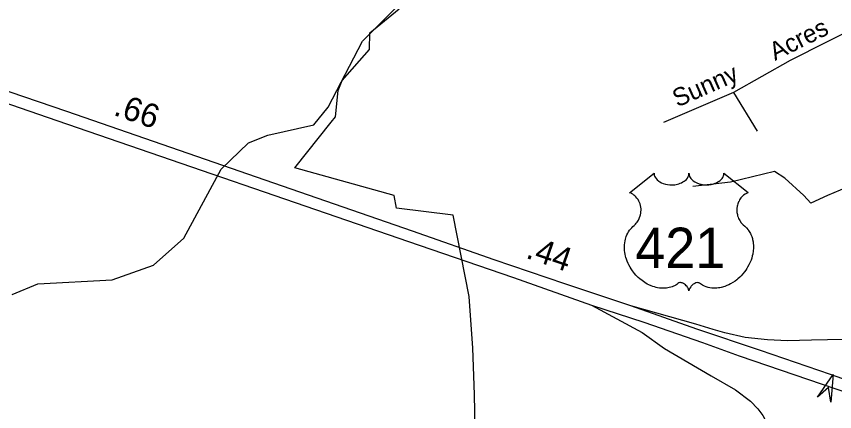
# Model space of a CAD drawing. Extents: x 1547597 to 1699558, y 810033 to 920809.
# Drawn here: x 1572833 to 1577144, y 854845 to 856928 of the extents above; entities that cross this region are included whole.
import ezdxf

# ---------------------------------------------------------------- set-up
doc = ezdxf.new("R2010")
doc.units = 0
for name, color, linetype in [('Exist Boundary Political City Limit New', 7, 'Continuous'), ('Exist Hydrographic Creek Single Shore', 7, 'Continuous'), ('Exist Road Non-System Type 51', 7, 'Continuous'), ('Exist Road Non-System Type 51 Label', 7, 'Continuous'), ('Exist Road Primary Interstate Structure Ovrhead Sign Attributed CELL', 7, 'Continuous'), ('Exist Road Primary US Divided Attributed', 7, 'Continuous'), ('Exist Road Primary US Mileage Hundredths English Label', 7, 'Continuous'), ('Exist Road Primary US Ramp 1 Lane  Attributed', 7, 'Continuous'), ('Exist Road Primary US Shield CELL', 7, 'Continuous'), ('Exist Road Primary US Shield Number Label', 7, 'Continuous'), ('Map Preparation Boundary City Limit Buffer Line', 7, 'Continuous')]:
    doc.layers.add(name, color=color, linetype=linetype)

msp = doc.modelspace()

# ---------------------------------------------------------------- linework, layer by layer
at = {"layer": 'Exist Boundary Political City Limit New'}
msp.add_lwpolyline([(1575252.4, 854662.9), (1575247, 854934.5), (1575238.8, 855179.8), (1575218.5, 855451.4), (1575133.7, 855879.9), (1574835.9, 855917.6), (1574822.7, 855983.7), (1574300.9, 856129.2), (1574492.1, 856370.2), (1574514.3, 856398.4), (1574529.1, 856537.6), (1574550.2, 856590), (1574693.8, 856753.5), (1574694.7, 856840.4), (1574850.2, 856966.7)], dxfattribs=at)
at = {"layer": 'Exist Hydrographic Creek Single Shore'}
msp.add_lwpolyline([(1572810.5, 855461.8), (1572945.5, 855518.1), (1573337.5, 855539.8), (1573555.4, 855617.4), (1573715.5, 855758.6), (1573912.4, 856122.3), (1574056.5, 856260.5), (1574157.5, 856301.2), (1574399.4, 856355.3), (1574476.4, 856449), (1574656.5, 856796.6), (1575536.4, 857681.6)], dxfattribs=at)
at = {"layer": 'Exist Road Non-System Type 51'}
for points in [[(1577738.7, 857092.1), (1577295.8, 856889.7), (1576909.4, 856694.8), (1576611.2, 856527.4)], [(1576611.2, 856527.4), (1576243, 856369)], [(1576611.2, 856527.4), (1576735.9, 856323.4)], [(1577854.6, 855705.8), (1577694.1, 855803.6), (1577581.5, 855846.2), (1577514.6, 855876.6), (1577435.5, 855928.4), (1577280.3, 856013.7), (1577207.3, 856025.8), (1577106.9, 855983.2), (1577018.6, 855943.6), (1576982.1, 855983.2), (1576881.7, 856074.6), (1576826.9, 856111.1), (1576595.7, 856053.2), (1576397.9, 856031.9)]]:
    msp.add_lwpolyline(points, dxfattribs=at)
at = {"layer": 'Exist Road Primary Interstate Structure Ovrhead Sign Attributed CELL'}
msp.add_lwpolyline([(1577053.7, 854920.8), (1577136.8, 855041.2), (1577125, 854895.4), (1577112.3, 854972.3)], close=True, dxfattribs=at)
at = {"layer": 'Exist Road Primary US Divided Attributed'}
for points in [[(1576071, 855401.8), (1575722, 855518.4), (1575351.2, 855645.5), (1574920.3, 855795.3), (1573098.7, 856426.8), (1572499.4, 856629.7), (1572228.2, 856723.6), (1571944, 856825.1)], [(1571871.9, 856783.4), (1572226.3, 856662), (1573046.5, 856379.4), (1574954.4, 855722.3), (1575452.2, 855551.6), (1575862.8, 855406.7)], [(1575862.8, 855406.7), (1576139, 855316.5), (1576447.6, 855208.6), (1576640.5, 855139.7), (1577366.5, 854890.8)], [(1577396.5, 854943.9), (1577122.9, 855040), (1576754, 855166.3), (1576418, 855279.5), (1576071, 855401.8)]]:
    msp.add_lwpolyline(points, dxfattribs=at)
at = {"layer": 'Exist Road Primary US Ramp 1 Lane  Attributed'}
for points in [[(1575862.8, 855406.7), (1576130.7, 855261.9), (1576247.6, 855177), (1576494, 855033.3), (1576622.2, 854959.8), (1576700.6, 854899.7), (1576738.7, 854860.2), (1576765.2, 854824.8), (1576779.3, 854798.8)], [(1577553.7, 855217), (1577407.7, 855228.3), (1577276.3, 855227), (1577021.7, 855221.1), (1576896.7, 855218.7), (1576790, 855223.5), (1576673.1, 855234.9), (1576565.9, 855260.5), (1576503.4, 855278.5), (1576413.3, 855305.1), (1576071, 855401.8)]]:
    msp.add_lwpolyline(points, dxfattribs=at)
at = {"layer": 'Exist Road Primary US Shield CELL'}
msp.add_lwpolyline([(1576192.6, 856101.2), (1576193, 856095.8), (1576194.2, 856089.5), (1576195.2, 856086.3), (1576198.2, 856080), (1576203.1, 856072.7), (1576209.9, 856065.5), (1576217.5, 856059.1), (1576222.7, 856055.8), (1576231.5, 856051.1), (1576241.4, 856046.9), (1576252.5, 856043.7), (1576263.8, 856041.4), (1576276.2, 856040.1), (1576288.4, 856039.8), (1576301.6, 856040.8), (1576316.2, 856043.6), (1576323, 856045.4), (1576330.5, 856048), (1576337.5, 856050.9), (1576345.2, 856055), (1576351.3, 856058.9), (1576356.1, 856062.4), (1576363, 856068.9), (1576368.4, 856075.7), (1576370.7, 856079.5), (1576372.7, 856083.2), (1576375.3, 856090.9), (1576376.1, 856094.3), (1576376.6, 856101.4), (1576377.1, 856095.5), (1576377.7, 856091.7), (1576378.7, 856088.1), (1576380.2, 856084.2), (1576382.9, 856078.8), (1576386, 856074.2), (1576391.7, 856067.4), (1576395.3, 856064.1), (1576398.5, 856061.4), (1576407.3, 856055.4), (1576417.5, 856050.3), (1576422.5, 856048.1), (1576427.7, 856046.2), (1576434.2, 856044.3), (1576441, 856042.7), (1576447.7, 856041.5), (1576454.5, 856040.5), (1576461.5, 856040), (1576467.2, 856039.8), (1576474.2, 856039.9), (1576480.6, 856040.3), (1576487.2, 856041.1), (1576494.5, 856042.3), (1576500.4, 856043.6), (1576508.1, 856045.6), (1576515.1, 856048.1), (1576521.2, 856050.8), (1576529.2, 856055), (1576535.7, 856059), (1576540.4, 856062.8), (1576546, 856068), (1576551.3, 856074.1), (1576554.4, 856078.6), (1576556.6, 856083.2), (1576558.7, 856088.1), (1576559.9, 856093.3), (1576560.6, 856097.7), (1576560.7, 856101.6), (1576689.3, 855999.1), (1576686.2, 855998), (1576679.3, 855994.6), (1576673.7, 855991.3), (1576664.9, 855985.1), (1576661.1, 855981.6), (1576657.3, 855978.1), (1576653.8, 855974.3), (1576650.7, 855970.7), (1576647, 855965.5), (1576643.6, 855960.4), (1576640.4, 855954.7), (1576638, 855949.7), (1576634, 855939.4), (1576632.1, 855932.9), (1576630.9, 855927.3), (1576629.4, 855915.8), (1576629, 855910.4), (1576629, 855905), (1576629.3, 855899.3), (1576629.8, 855893.8), (1576630.8, 855888.1), (1576631.7, 855883.1), (1576633.3, 855876.9), (1576635.6, 855869.8), (1576638.4, 855862.9), (1576644.3, 855851.7), (1576651.9, 855840.3), (1576657.3, 855833.9), (1576662.6, 855828.5), (1576670.5, 855821.8), (1576674.8, 855818), (1576679.7, 855813), (1576687.8, 855803.7), (1576691.1, 855799.3), (1576694.4, 855794.3), (1576697.4, 855789.2), (1576700.4, 855783.8), (1576702.9, 855779), (1576707.4, 855768), (1576710.7, 855757.2), (1576712.2, 855751.6), (1576714.6, 855739), (1576715.5, 855732.8), (1576716.5, 855720.5), (1576716.5, 855705.6), (1576715.4, 855691.4), (1576712.7, 855675), (1576710.5, 855665.1), (1576707.2, 855653.6), (1576703.9, 855643.6), (1576698, 855629), (1576692.8, 855618.3), (1576686, 855605.9), (1576681.4, 855598.4), (1576676, 855590.3), (1576669.3, 855581), (1576661.4, 855571.2), (1576651.9, 855560.7), (1576644.2, 855553.1), (1576634.2, 855544.1), (1576628.1, 855539.1), (1576619.4, 855532.6), (1576607.6, 855524.7), (1576595.9, 855517.9), (1576586, 855512.8), (1576577.1, 855509), (1576565.7, 855504.7), (1576546.8, 855499.4), (1576539.9, 855498), (1576531.7, 855496.8), (1576524, 855496), (1576516.5, 855495.6), (1576506.5, 855495.6), (1576496.6, 855496.3), (1576487.1, 855497.7), (1576477.3, 855499.7), (1576467.1, 855502.8), (1576457.8, 855506.4), (1576448.4, 855511.1), (1576432.5, 855521.1), (1576427.9, 855523.5), (1576425.3, 855524.2), (1576419.1, 855524.5), (1576413.4, 855523.3), (1576407.4, 855520.9), (1576403.9, 855519), (1576399.1, 855515.9), (1576395.5, 855513), (1576391.1, 855508.8), (1576388, 855505.4), (1576385.7, 855502.6), (1576381.2, 855495.5), (1576379.6, 855492.2), (1576378, 855487.9), (1576376.5, 855481.5), (1576374.5, 855489.5), (1576372.1, 855494.9), (1576369.4, 855499.4), (1576366.5, 855503.5), (1576362.1, 855508.6), (1576358, 855512.5), (1576353.2, 855516.4), (1576348, 855519.6), (1576343.9, 855521.7), (1576340.1, 855523.1), (1576335.4, 855524.3), (1576331.6, 855524.6), (1576328.5, 855524.5), (1576324.2, 855523.5), (1576318.4, 855519.3), (1576312.9, 855515.5), (1576306.9, 855511.8), (1576299.8, 855508), (1576294.5, 855505.6), (1576288.3, 855503.1), (1576281, 855500.7), (1576273.1, 855498.7), (1576265, 855497.1), (1576257.9, 855495.9), (1576250.2, 855495.2), (1576243.3, 855495), (1576236.1, 855495.1), (1576229.3, 855495.6), (1576221.5, 855496.3), (1576211.8, 855497.8), (1576203.7, 855499.6), (1576195.2, 855501.9), (1576186.5, 855504.6), (1576177.1, 855508.2), (1576165.4, 855513.3), (1576157.3, 855517.4), (1576144.5, 855524.8), (1576129.4, 855535.2), (1576118.1, 855544.4), (1576109.8, 855551.9), (1576097.5, 855564.4), (1576090.4, 855572.5), (1576079.1, 855587.1), (1576071.9, 855597.7), (1576067.2, 855605.4), (1576060.4, 855617.9), (1576056.6, 855625.7), (1576051.7, 855637.1), (1576047.9, 855647.5), (1576044.7, 855657.4), (1576043, 855663.7), (1576040.6, 855674.7), (1576039.1, 855682.6), (1576037.7, 855693.3), (1576036.9, 855704.6), (1576036.7, 855715), (1576037, 855723.7), (1576038, 855733.8), (1576039.7, 855744.5), (1576041.7, 855753.7), (1576043.6, 855760.3), (1576046.3, 855768.3), (1576049.9, 855777.2), (1576054.2, 855785.7), (1576058.2, 855792.8), (1576063.3, 855800.4), (1576068.3, 855806.9), (1576074.9, 855814), (1576081.7, 855820.5), (1576088, 855825.6), (1576095.5, 855832.9), (1576099.3, 855837.3), (1576104, 855843.5), (1576107.7, 855849.2), (1576110.7, 855854.3), (1576114.6, 855861.8), (1576116.9, 855867.4), (1576119.9, 855876.1), (1576121.4, 855882.2), (1576122.9, 855890), (1576123.9, 855897.4), (1576124.3, 855906.6), (1576124, 855914.2), (1576123.1, 855923), (1576121.4, 855931.6), (1576119.4, 855939), (1576116.2, 855947.5), (1576113.3, 855953.7), (1576108.3, 855962.2), (1576102.9, 855970), (1576097.2, 855976.4), (1576091.5, 855982.1), (1576086, 855986.3), (1576080.8, 855990.1), (1576074.3, 855994), (1576068, 855997.1), (1576064, 855998.7)], close=True, dxfattribs=at)
at = {"layer": 'Map Preparation Boundary City Limit Buffer Line'}
msp.add_lwpolyline([(1575252.4, 854662.9), (1575247, 854934.5), (1575238.8, 855179.8), (1575218.5, 855451.4), (1575133.7, 855879.9), (1574835.9, 855917.6), (1574822.7, 855983.7), (1574300.9, 856129.2), (1574492.1, 856370.2), (1574514.3, 856398.4), (1574529.1, 856537.6), (1574550.2, 856590), (1574693.8, 856753.5), (1574694.7, 856840.4), (1574850.2, 856966.7)], dxfattribs=at)

# ---------------------------------------------------------------- texts
at = {"layer": 'Exist Road Non-System Type 51 Label'}
for s, rotation, p in [('Acres', 26.5672, (1576830.1, 856692.4)), ('Sunny', 23.8815, (1576315.8, 856447.1))]:
    msp.add_text(s, height=95, rotation=rotation, dxfattribs=at).set_placement(p)
at = {"layer": 'Exist Road Primary US Mileage Hundredths English Label'}
for s, rotation, p in [('.66', 340.8789, (1573339.5, 856409.5)), ('.44', 341.0828, (1575512, 855656.4))]:
    msp.add_text(s, height=125, rotation=rotation, dxfattribs=at).set_placement(p)
at = {"layer": 'Exist Road Primary US Shield Number Label'}
msp.add_text('421', height=212.5, dxfattribs=at).set_placement((1576093.8, 855601.9))

doc.saveas('drawing.dxf')
